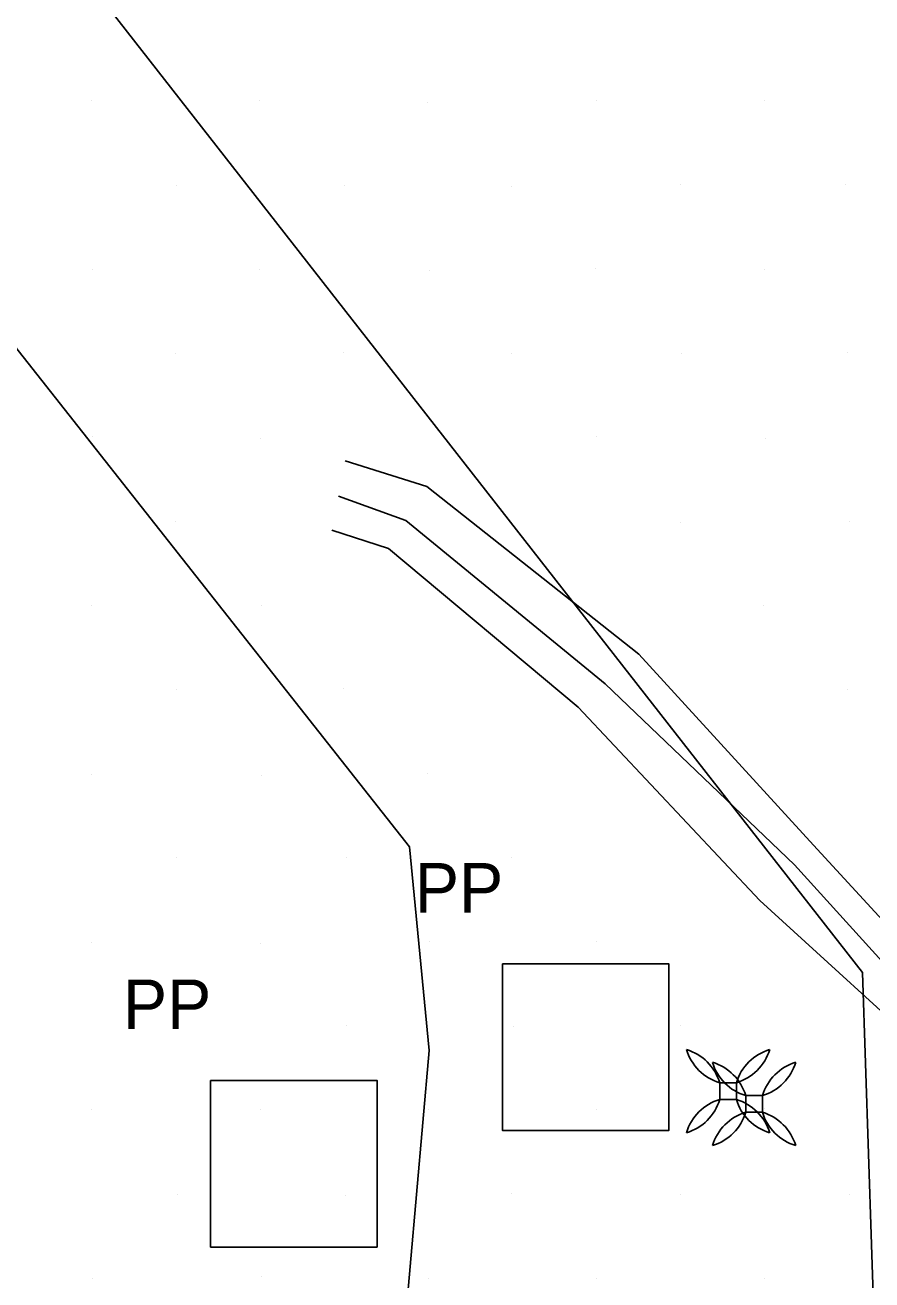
# Model space of a CAD drawing. Extents: x 1602514 to 1609837, y 863887 to 871157.
# Drawn here: x 1605561.4 to 1605668.3, y 866501.5 to 866659.7 of the extents above; entities that cross this region are included whole.
import ezdxf

# ---------------------------------------------------------------- set-up
doc = ezdxf.new("R2010")
doc.units = 0
for name, color, linetype in [('Photo-Anchor', 7, 'Continuous'), ('Survey-Flow line', 7, 'Continuous'), ('Survey-Ridge Lines', 7, 'Continuous'), ('Survey-Spot dirt', 7, 'Continuous'), ('Survey-Vegetation trees', 7, 'Continuous'), ('Utility-Pole', 7, 'Continuous')]:
    doc.layers.add(name, color=color, linetype=linetype)

msp = doc.modelspace()

# ---------------------------------------------------------------- linework, layer by layer
at = {"layer": 'Photo-Anchor'}
for points in [[(1605649.08, 866526.32), (1605651.18, 866526.32), (1605651.18, 866524.22), (1605649.08, 866524.22)], [(1605649.08, 866526.32), (1605651.18, 866526.32), (1605651.18, 866524.22), (1605649.08, 866524.22)], [(1605652.36, 866524.7), (1605654.46, 866524.7), (1605654.46, 866522.6), (1605652.36, 866522.6)], [(1605652.36, 866524.7), (1605654.46, 866524.7), (1605654.46, 866522.6), (1605652.36, 866522.6)]]:
    msp.add_lwpolyline(points, close=True, dxfattribs=at)
for centre, radius, start, end in [((1605643.07, 866524.51), 6.27, 16.7236, 73.2821), ((1605650.89, 866532.34), 6.29, 196.8106, 253.1951), ((1605643.07, 866524.51), 6.27, 16.7236, 73.2821), ((1605650.89, 866532.34), 6.29, 196.8106, 253.1951), ((1605657.18, 866524.51), 6.27, 106.7179, 163.2764), ((1605649.36, 866532.34), 6.29, 286.8049, 343.1894), ((1605657.18, 866524.51), 6.27, 106.7179, 163.2764), ((1605649.36, 866532.34), 6.29, 286.8049, 343.1894), ((1605646.36, 866522.9), 6.27, 16.7236, 73.2821), ((1605654.18, 866530.72), 6.29, 196.8106, 253.1951), ((1605646.36, 866522.9), 6.27, 16.7236, 73.2821), ((1605654.18, 866530.72), 6.29, 196.8106, 253.1951), ((1605660.47, 866522.9), 6.27, 106.7179, 163.2764), ((1605652.65, 866530.72), 6.29, 286.8049, 343.1894), ((1605660.47, 866522.9), 6.27, 106.7179, 163.2764), ((1605652.65, 866530.72), 6.29, 286.8049, 343.1894), ((1605643.07, 866526.02), 6.27, 286.7179, 343.2764), ((1605650.89, 866518.2), 6.29, 106.8049, 163.1894), ((1605643.07, 866526.02), 6.27, 286.7179, 343.2764), ((1605650.89, 866518.2), 6.29, 106.8049, 163.1894), ((1605657.18, 866526.02), 6.27, 196.7236, 253.2821), ((1605649.36, 866518.2), 6.29, 16.8106, 73.1951), ((1605657.18, 866526.02), 6.27, 196.7236, 253.2821), ((1605649.36, 866518.2), 6.29, 16.8106, 73.1951), ((1605646.36, 866524.41), 6.27, 286.7179, 343.2764), ((1605654.18, 866516.58), 6.29, 106.8049, 163.1894), ((1605646.36, 866524.41), 6.27, 286.7179, 343.2764), ((1605654.18, 866516.58), 6.29, 106.8049, 163.1894), ((1605660.47, 866524.41), 6.27, 196.7236, 253.2821), ((1605652.65, 866516.58), 6.29, 16.8106, 73.1951), ((1605660.47, 866524.41), 6.27, 196.7236, 253.2821), ((1605652.65, 866516.58), 6.29, 16.8106, 73.1951)]:
    msp.add_arc(centre, radius, start, end, dxfattribs=at)
at = {"layer": 'Survey-Flow line'}
msp.add_lwpolyline([(1605600.96, 866600.29), (1605609.47, 866597.22), (1605634.61, 866576.65), (1605658.5, 866553.79), (1605678.13, 866532.2), (1605704, 866525.43), (1605721.15, 866497.01), (1605747.44, 866473.87), (1605771.15, 866449.44), (1605792.52, 866440.84), (1605802.85, 866443.89), (1605815.61, 866440.42), (1605822.17, 866431.14), (1605824.92, 866422.66), (1605819.82, 866414.03)], dxfattribs=at)
msp.add_lwpolyline([(1605600.96, 866600.29), (1605609.47, 866597.22), (1605634.61, 866576.65), (1605658.5, 866553.79), (1605678.13, 866532.2), (1605704, 866525.43), (1605721.15, 866497.01), (1605747.44, 866473.87), (1605771.15, 866449.44), (1605792.52, 866440.84), (1605802.85, 866443.89), (1605815.61, 866440.42), (1605822.17, 866431.14), (1605824.92, 866422.66), (1605819.82, 866414.03)], dxfattribs=at)
at = {"layer": 'Survey-Ridge Lines'}
for points in [[(1605601.82, 866604.74), (1605612.13, 866601.51), (1605638.88, 866580.36), (1605660.93, 866556.3), (1605678.83, 866536.82), (1605706.5, 866528.81), (1605723.82, 866499.33), (1605774.13, 866453.24), (1605790.57, 866445.82), (1605792.26, 866453.33), (1605788.51, 866460.99)], [(1605601.82, 866604.74), (1605612.13, 866601.51), (1605638.88, 866580.36), (1605660.93, 866556.3), (1605678.83, 866536.82), (1605706.5, 866528.81), (1605723.82, 866499.33), (1605774.13, 866453.24), (1605790.57, 866445.82), (1605792.26, 866453.33), (1605788.51, 866460.99)], [(1605600.14, 866596.02), (1605607.29, 866593.7), (1605631.22, 866573.69), (1605654.16, 866549.32), (1605677.5, 866528.06), (1605701.4, 866521.91), (1605717.28, 866493.64), (1605766.7, 866443.74), (1605793.99, 866437.12), (1605803.11, 866439.37), (1605811.92, 866436.39), (1605815.87, 866427.99), (1605811.61, 866419.75), (1605808.09, 866410.58), (1605810.57, 866401.61), (1605819.08, 866394.74), (1605831.26, 866384.39), (1605830.92, 866376.37), (1605833.24, 866370.35), (1605835.72, 866363.13), (1605836.92, 866350.02)], [(1605600.14, 866596.02), (1605607.29, 866593.7), (1605631.22, 866573.69), (1605654.16, 866549.32), (1605677.5, 866528.06), (1605701.4, 866521.91), (1605717.28, 866493.64), (1605766.7, 866443.74), (1605793.99, 866437.12), (1605803.11, 866439.37), (1605811.92, 866436.39), (1605815.87, 866427.99), (1605811.61, 866419.75), (1605808.09, 866410.58), (1605810.57, 866401.61), (1605819.08, 866394.74), (1605831.26, 866384.39), (1605830.92, 866376.37), (1605833.24, 866370.35), (1605835.72, 866363.13), (1605836.92, 866350.02)]]:
    msp.add_lwpolyline(points, dxfattribs=at)
at = {"layer": 'Survey-Spot dirt'}
for p, q in [((1605569.75, 866650.22), (1605569.75, 866650.22)), ((1605569.75, 866650.22), (1605569.75, 866650.22)), ((1605590.98, 866650.26), (1605590.98, 866650.26)), ((1605590.98, 866650.26), (1605590.98, 866650.26)), ((1605612.19, 866650.01), (1605612.19, 866650.01)), ((1605612.19, 866650.01), (1605612.19, 866650.01)), ((1605633.51, 866650.17), (1605633.51, 866650.17)), ((1605633.51, 866650.17), (1605633.51, 866650.17)), ((1605654.78, 866650.21), (1605654.78, 866650.21)), ((1605654.78, 866650.21), (1605654.78, 866650.21)), ((1605580.48, 866639.48), (1605580.48, 866639.48)), ((1605580.48, 866639.48), (1605580.48, 866639.48)), ((1605601.79, 866639.45), (1605601.79, 866639.45)), ((1605601.79, 866639.45), (1605601.79, 866639.45)), ((1605622.82, 866639.3), (1605622.82, 866639.3)), ((1605622.82, 866639.3), (1605622.82, 866639.3)), ((1605644.08, 866639.55), (1605644.08, 866639.55)), ((1605644.08, 866639.55), (1605644.08, 866639.55)), ((1605664.95, 866639.57), (1605664.95, 866639.57)), ((1605664.95, 866639.57), (1605664.95, 866639.57)), ((1605569.97, 866628.89), (1605569.97, 866628.89)), ((1605569.97, 866628.89), (1605569.97, 866628.89)), ((1605591.05, 866628.94), (1605591.05, 866628.94)), ((1605591.05, 866628.94), (1605591.05, 866628.94)), ((1605612.43, 866628.73), (1605612.43, 866628.73)), ((1605612.43, 866628.73), (1605612.43, 866628.73)), ((1605633.36, 866628.99), (1605633.36, 866628.99)), ((1605633.36, 866628.99), (1605633.36, 866628.99)), ((1605654.69, 866628.88), (1605654.69, 866628.88)), ((1605654.69, 866628.88), (1605654.69, 866628.88)), ((1605601.64, 866618.36), (1605601.64, 866618.36)), ((1605601.64, 866618.36), (1605601.64, 866618.36)), ((1605665.26, 866618.45), (1605665.26, 866618.45)), ((1605665.26, 866618.45), (1605665.26, 866618.45)), ((1605580.45, 866618.31), (1605580.45, 866618.31)), ((1605580.45, 866618.31), (1605580.45, 866618.31)), ((1605622.83, 866618.34), (1605622.83, 866618.34)), ((1605622.83, 866618.34), (1605622.83, 866618.34)), ((1605644.25, 866618.26), (1605644.25, 866618.26)), ((1605644.25, 866618.26), (1605644.25, 866618.26)), ((1605569.89, 866607.78), (1605569.89, 866607.78)), ((1605569.89, 866607.78), (1605569.89, 866607.78)), ((1605591.08, 866607.59), (1605591.08, 866607.59)), ((1605591.08, 866607.59), (1605591.08, 866607.59)), ((1605633.54, 866607.89), (1605633.54, 866607.89)), ((1605633.54, 866607.89), (1605633.54, 866607.89)), ((1605654.87, 866607.63), (1605654.87, 866607.63)), ((1605654.87, 866607.63), (1605654.87, 866607.63)), ((1605580.41, 866597.11), (1605580.41, 866597.11)), ((1605580.41, 866597.11), (1605580.41, 866597.11)), ((1605644.1, 866597.01), (1605644.1, 866597.01)), ((1605644.1, 866597.01), (1605644.1, 866597.01)), ((1605665.46, 866597.14), (1605665.46, 866597.14)), ((1605665.46, 866597.14), (1605665.46, 866597.14)), ((1605569.84, 866586.52), (1605569.84, 866586.52)), ((1605569.84, 866586.52), (1605569.84, 866586.52)), ((1605591.31, 866586.57), (1605591.31, 866586.57)), ((1605591.31, 866586.57), (1605591.31, 866586.57)), ((1605654.62, 866586.55), (1605654.62, 866586.55)), ((1605654.62, 866586.55), (1605654.62, 866586.55)), ((1605580.49, 866575.89), (1605580.49, 866575.89)), ((1605580.49, 866575.89), (1605580.49, 866575.89)), ((1605601.56, 866576.01), (1605601.56, 866576.01)), ((1605601.56, 866576.01), (1605601.56, 866576.01)), ((1605665.14, 866575.88), (1605665.14, 866575.88)), ((1605665.14, 866575.88), (1605665.14, 866575.88)), ((1605569.86, 866565.25), (1605569.86, 866565.25)), ((1605569.86, 866565.25), (1605569.86, 866565.25)), ((1605591.23, 866565.13), (1605591.23, 866565.13)), ((1605591.23, 866565.13), (1605591.23, 866565.13)), ((1605612.16, 866565.28), (1605612.16, 866565.28)), ((1605612.16, 866565.28), (1605612.16, 866565.28)), ((1605580.49, 866554.75), (1605580.49, 866554.75)), ((1605580.49, 866554.75), (1605580.49, 866554.75)), ((1605601.93, 866554.74), (1605601.93, 866554.74)), ((1605601.93, 866554.74), (1605601.93, 866554.74)), ((1605622.85, 866554.7), (1605622.85, 866554.7)), ((1605622.85, 866554.7), (1605622.85, 866554.7)), ((1605569.76, 866544.03), (1605569.76, 866544.03)), ((1605569.76, 866544.03), (1605569.76, 866544.03)), ((1605612.42, 866544.1), (1605612.42, 866544.1)), ((1605612.42, 866544.1), (1605612.42, 866544.1)), ((1605633.55, 866544.09), (1605633.55, 866544.09)), ((1605633.55, 866544.09), (1605633.55, 866544.09)), ((1605591.08, 866543.95), (1605591.08, 866543.95)), ((1605591.08, 866543.95), (1605591.08, 866543.95)), ((1605580.36, 866533.56), (1605580.36, 866533.56)), ((1605580.36, 866533.56), (1605580.36, 866533.56)), ((1605601.92, 866533.59), (1605601.92, 866533.59)), ((1605601.92, 866533.59), (1605601.92, 866533.59)), ((1605623.04, 866533.4), (1605623.04, 866533.4)), ((1605623.04, 866533.4), (1605623.04, 866533.4)), ((1605644.09, 866533.49), (1605644.09, 866533.49)), ((1605644.09, 866533.49), (1605644.09, 866533.49)), ((1605569.78, 866522.93), (1605569.78, 866522.93)), ((1605569.78, 866522.93), (1605569.78, 866522.93)), ((1605591.09, 866522.93), (1605591.09, 866522.93)), ((1605591.09, 866522.93), (1605591.09, 866522.93)), ((1605612.31, 866522.9), (1605612.31, 866522.9)), ((1605612.31, 866522.9), (1605612.31, 866522.9)), ((1605633.54, 866522.92), (1605633.54, 866522.92)), ((1605633.54, 866522.92), (1605633.54, 866522.92)), ((1605654.7, 866523.07), (1605654.7, 866523.07)), ((1605654.7, 866523.07), (1605654.7, 866523.07)), ((1605580.67, 866512.25), (1605580.67, 866512.25)), ((1605580.67, 866512.25), (1605580.67, 866512.25)), ((1605601.87, 866512.08), (1605601.87, 866512.08)), ((1605601.87, 866512.08), (1605601.87, 866512.08)), ((1605622.77, 866512.31), (1605622.77, 866512.31)), ((1605622.77, 866512.31), (1605622.77, 866512.31)), ((1605644.19, 866512.22), (1605644.19, 866512.22)), ((1605644.19, 866512.22), (1605644.19, 866512.22)), ((1605665.44, 866512.17), (1605665.44, 866512.17)), ((1605665.44, 866512.17), (1605665.44, 866512.17)), ((1605569.94, 866501.7), (1605569.94, 866501.7)), ((1605569.94, 866501.7), (1605569.94, 866501.7)), ((1605591.31, 866501.85), (1605591.31, 866501.85)), ((1605591.31, 866501.85), (1605591.31, 866501.85)), ((1605612.36, 866501.63), (1605612.36, 866501.63)), ((1605612.36, 866501.63), (1605612.36, 866501.63)), ((1605633.54, 866501.69), (1605633.54, 866501.69)), ((1605633.54, 866501.69), (1605633.54, 866501.69)), ((1605654.73, 866501.65), (1605654.73, 866501.65)), ((1605654.73, 866501.65), (1605654.73, 866501.65))]:
    msp.add_line(p, q, dxfattribs=at)
at = {"layer": 'Survey-Vegetation trees'}
for points in [[(1605601.79, 866275.83), (1605605.2, 866448.65), (1605612.42, 866530.39), (1605609.93, 866556.1), (1605459.73, 866746.47), (1605424.26, 866753.41), (1605387.87, 866745.45), (1605328.37, 866764.72), (1605298.66, 866722.79), (1605306.28, 866699.16), (1605277.32, 866658.75), (1605265.13, 866625.97), (1605217.79, 866602.88), (1605158.36, 866628.8), (1605148.45, 866592.97), (1605247.5, 866507.58), (1605323.27, 866431.24), (1605384.81, 866367.9), (1605438.61, 866328.19), (1605473.87, 866349.1), (1605499.88, 866323.66)], [(1605601.79, 866275.83), (1605605.2, 866448.65), (1605612.42, 866530.39), (1605609.93, 866556.1), (1605459.73, 866746.47), (1605424.26, 866753.41), (1605387.87, 866745.45), (1605328.37, 866764.72), (1605298.66, 866722.79), (1605306.28, 866699.16), (1605277.32, 866658.75), (1605265.13, 866625.97), (1605217.79, 866602.88), (1605158.36, 866628.8), (1605148.45, 866592.97), (1605247.5, 866507.58), (1605323.27, 866431.24), (1605384.81, 866367.9), (1605438.61, 866328.19), (1605473.87, 866349.1), (1605499.88, 866323.66)], [(1605933.61, 866558.21), (1605731.71, 866735.08), (1605563.24, 866712.42), (1605565.76, 866669.83), (1605667.1, 866540.23), (1605670.14, 866448.74), (1605652.62, 866371.74), (1605654.91, 866272.63), (1605846.15, 866251.29), (1605868.24, 866270.35), (1605917, 866264.25)], [(1605933.61, 866558.21), (1605731.71, 866735.08), (1605563.24, 866712.42), (1605565.76, 866669.83), (1605667.1, 866540.23), (1605670.14, 866448.74), (1605652.62, 866371.74), (1605654.91, 866272.63), (1605846.15, 866251.29), (1605868.24, 866270.35), (1605917, 866264.25)]]:
    msp.add_lwpolyline(points, dxfattribs=at)
at = {"layer": 'Utility-Pole'}
for points in [[(1605621.66, 866541.31), (1605642.67, 866541.31), (1605642.67, 866520.31), (1605621.66, 866520.31)], [(1605621.66, 866541.31), (1605642.67, 866541.31), (1605642.67, 866520.31), (1605621.66, 866520.31)], [(1605584.83, 866526.62), (1605605.84, 866526.62), (1605605.84, 866505.61), (1605584.83, 866505.61)], [(1605584.83, 866526.62), (1605605.84, 866526.62), (1605605.84, 866505.61), (1605584.83, 866505.61)]]:
    msp.add_lwpolyline(points, close=True, dxfattribs=at)

# ---------------------------------------------------------------- texts
for p in [(1605610.61, 866547.78), (1605610.61, 866547.78), (1605573.77, 866533.09), (1605573.77, 866533.09)]:
    msp.add_text('PP', height=6.251, dxfattribs=at).set_placement(p)

doc.saveas('drawing.dxf')
